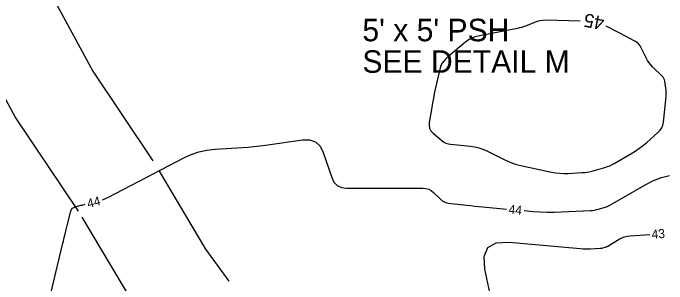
# Model space of a CAD drawing. Extents: x 2384780 to 2405861, y 547869 to 573706.
# Drawn here: x 2390345.6 to 2390490.8, y 552348.1 to 552408.2 of the extents above; entities that cross this region are included whole.
import ezdxf

# ---------------------------------------------------------------- set-up
doc = ezdxf.new("R2010")
doc.units = 0
for name, color, linetype in [('Old_Level_5', 7, 'Continuous'), ('Old_Level_60', 7, 'Continuous'), ('Old_Level_61', 7, 'Continuous'), ('Prop Buffer Zone 1', 7, 'Continuous'), ('Prop Buffer Zone 2', 7, 'Continuous')]:
    doc.layers.add(name, color=color, linetype=linetype)

msp = doc.modelspace()

# ---------------------------------------------------------------- linework, layer by layer
at = {"layer": 'Old_Level_60'}
for points in [[(2390365.39375, 552366.754), (2390365.6525, 552366.843), (2390366.217, 552367.07625), (2390366.7685, 552367.344), (2390383.469, 552376.07525), (2390385.138, 552376.84), (2390386.85875, 552377.41625), (2390388.6315, 552377.80425), (2390390.4565, 552378.004), (2390396.5025, 552378.3485), (2390397.7965, 552378.4365), (2390399.08775, 552378.553), (2390400.37625, 552378.698), (2390401.6615, 552378.87125), (2390409.83075, 552380.06425), (2390411.43375, 552380.07875), (2390412.7415, 552379.6105), (2390413.754, 552378.6595), (2390414.47125, 552377.226), (2390416.34675, 552371.7115), (2390416.8545, 552370.6775), (2390417.57375, 552369.939), (2390418.5045, 552369.496), (2390419.64675, 552369.34825), (2390436.62775, 552369.34825), (2390437.2875, 552369.28825), (2390437.898, 552369.108), (2390438.45925, 552368.808), (2390438.9715, 552368.38775), (2390440.564, 552366.819), (2390440.92225, 552366.518), (2390441.314, 552366.287), (2390441.73925, 552366.12625), (2390442.19825, 552366.0355), (2390446.3725, 552365.54775), (2390447.26725, 552365.446), (2390448.1625, 552365.35025), (2390449.0585, 552365.26), (2390449.955, 552365.17575), (2390455.15275, 552364.7035)], [(2390459.13625, 552364.34175), (2390461.046, 552364.16825), (2390462.626, 552364.05275), (2390464.20725, 552363.993), (2390465.7895, 552363.98925), (2390467.37275, 552364.0415), (2390473.83625, 552364.368), (2390474.29825, 552364.4045), (2390474.75575, 552364.46725), (2390475.209, 552364.5565), (2390475.658, 552364.67175), (2390477.117, 552365.09125), (2390477.42575, 552365.1905), (2390477.7265, 552365.30825), (2390478.019, 552365.44475), (2390478.30375, 552365.6), (2390486.11975, 552370.1815), (2390487.8275, 552371.05775), (2390489.6005, 552371.72275), (2390491.43875, 552372.17675)], [(2390351.0615, 552333.8335), (2390356.6515, 552357.114), (2390356.75125, 552357.53575), (2390356.849, 552357.95775), (2390356.94425, 552358.3805), (2390357.03725, 552358.80375), (2390357.33675, 552360.18725), (2390357.403, 552360.483), (2390357.4735, 552360.778), (2390357.548, 552361.072), (2390357.6265, 552361.36475), (2390358.41825, 552364.23325), (2390358.55725, 552364.5775), (2390358.76525, 552364.85225), (2390359.04225, 552365.0575), (2390359.388, 552365.193), (2390360.63, 552365.52225), (2390360.89625, 552365.592), (2390361.16275, 552365.66075), (2390361.42975, 552365.7285), (2390361.52275, 552365.7515)], [(2390453.71025, 552335.8125), (2390450.40825, 552351.314), (2390450.212, 552354.18225), (2390451.03825, 552356.143), (2390452.88675, 552357.19675), (2390455.758, 552357.34325), (2390471.58475, 552355.9055), (2390472.12825, 552355.86575), (2390472.67225, 552355.84525), (2390473.21675, 552355.844), (2390473.7615, 552355.862), (2390475.985, 552355.97425), (2390476.144, 552355.98675), (2390476.3015, 552356.0085), (2390476.4575, 552356.039), (2390476.612, 552356.07875), (2390477.114, 552356.223), (2390477.22, 552356.25725), (2390477.3235, 552356.29775), (2390477.42425, 552356.34475), (2390477.52225, 552356.39825), (2390480.21125, 552357.9745), (2390480.79875, 552358.27575), (2390481.40875, 552358.50475), (2390482.04125, 552358.66075), (2390482.69625, 552358.7445), (2390487.0005, 552359.0495)]]:
    msp.add_lwpolyline(points, dxfattribs=at)
at = {"layer": 'Old_Level_61'}
for points in [[(2390471.5585, 552406.399), (2390463.89325, 552406.60975), (2390463.24625, 552406.5945), (2390462.61125, 552406.51325), (2390461.9885, 552406.3655), (2390461.37775, 552406.15125), (2390459.402, 552405.344), (2390458.9755, 552405.1815), (2390458.54275, 552405.04025), (2390458.1035, 552404.9205), (2390457.658, 552404.82175), (2390449.18975, 552403.1605), (2390448.2285, 552402.90975), (2390447.32225, 552402.54475), (2390446.4705, 552402.06575), (2390445.67375, 552401.4725), (2390442.577, 552398.856), (2390442.33425, 552398.643), (2390442.1, 552398.4215), (2390441.874, 552398.19125), (2390441.6565, 552397.95275), (2390440.96, 552397.15875), (2390440.823, 552396.9825), (2390440.7105, 552396.7935), (2390440.62225, 552396.592), (2390440.55875, 552396.37775)], [(2390440.55875, 552396.37775), (2390439.37425, 552391.30225), (2390439.1485, 552390.29775), (2390438.93875, 552389.28975), (2390438.74525, 552388.27875), (2390438.568, 552387.26425), (2390438.01525, 552383.9455), (2390437.98, 552383.2645), (2390438.111, 552382.64375), (2390438.40825, 552382.08325), (2390438.872, 552381.58325), (2390440.826, 552379.90375), (2390441.26125, 552379.5825), (2390441.729, 552379.33825), (2390442.22975, 552379.1715), (2390442.763, 552379.08175), (2390447.19875, 552378.66875), (2390448.13675, 552378.53775), (2390449.0505, 552378.32125), (2390449.93975, 552378.01925), (2390450.80425, 552377.63225), (2390454.78525, 552375.62475), (2390455.6485, 552375.2235), (2390456.53225, 552374.88), (2390457.436, 552374.59425), (2390458.36025, 552374.3665), (2390465.18175, 552372.914), (2390466.09725, 552372.75), (2390467.01775, 552372.646), (2390467.943, 552372.6025), (2390468.873, 552372.6195), (2390471.919, 552372.7735), (2390472.56875, 552372.82475), (2390473.21225, 552372.91325), (2390473.8495, 552373.0385), (2390474.48075, 552373.2005), (2390477.05325, 552373.94), (2390477.5975, 552374.115), (2390478.1275, 552374.32275), (2390478.6435, 552374.5635), (2390479.1455, 552374.83725), (2390483.1475, 552377.183), (2390483.9915, 552377.705), (2390484.8075, 552378.265), (2390485.59625, 552378.86325), (2390486.357, 552379.5), (2390488.8425, 552381.6815), (2390489.31775, 552382.17875), (2390489.678, 552382.73525), (2390489.923, 552383.351), (2390490.0535, 552384.02625), (2390490.63675, 552389.6755), (2390490.6705, 552390.1455), (2390490.67425, 552390.6145), (2390490.648, 552391.083), (2390490.592, 552391.55075), (2390490.36, 552393.0775), (2390490.287, 552393.39275), (2390490.167, 552393.684), (2390490.0005, 552393.95125), (2390489.78725, 552394.1945), (2390487.6945, 552396.2395), (2390487.2675, 552396.69325), (2390486.884, 552397.1785), (2390486.5435, 552397.69475), (2390486.24625, 552398.24225), (2390485.133, 552400.516), (2390484.8645, 552400.974), (2390484.5355, 552401.37375), (2390484.1465, 552401.71525), (2390483.6975, 552401.9985), (2390480.209, 552403.8475), (2390479.64275, 552404.14425), (2390479.07375, 552404.4355), (2390478.502, 552404.72125), (2390477.9275, 552405.00175), (2390477.35175, 552405.2795)]]:
    msp.add_lwpolyline(points, dxfattribs=at)
at = {"layer": 'Prop Buffer Zone 1'}
for points in [[(2390329.56275, 552411.33425), (2390332.60725, 552409.994), (2390346.1235, 552384.953), (2390360.02475, 552364.25125)], [(2390376.58744, 552338.04357), (2390371.69325, 552344.73725), (2390360.897, 552362.87275)]]:
    msp.add_lwpolyline(points, dxfattribs=at)
at = {"layer": 'Prop Buffer Zone 2'}
for points in [[(2390339.9265, 552428.624), (2390346.947, 552425.5335), (2390363.26525, 552395.30175), (2390376.6285, 552375.40075)], [(2390393.60111, 552348.65965), (2390388.3955, 552355.77925), (2390378.08225, 552373.10325)]]:
    msp.add_lwpolyline(points, dxfattribs=at)

# ---------------------------------------------------------------- texts
at = {"layer": 'Old_Level_5'}
for s, p in [("5' x 5' PSH", (2390423.17088, 552401.95282)), ('SEE DETAIL M', (2390423.17088, 552394.95282))]:
    msp.add_text(s, height=4.9999995, dxfattribs=at).set_placement(p)
at = {"layer": 'Old_Level_60'}
for s, rotation, p in [('44', 14.5213583, (2390362.2825, 552364.89025)), ('44', 354.8098417, (2390455.58, 552363.66075)), ('43', 4.0550778, (2390487.48775, 552358.0815))]:
    msp.add_text(s, height=2, rotation=rotation, dxfattribs=at).set_placement(p)
at = {"layer": 'Old_Level_61'}
msp.add_text('45', height=3, rotation=169.0628361, dxfattribs=at).set_placement((2390477.10275, 552407.34125))

doc.saveas('drawing.dxf')
